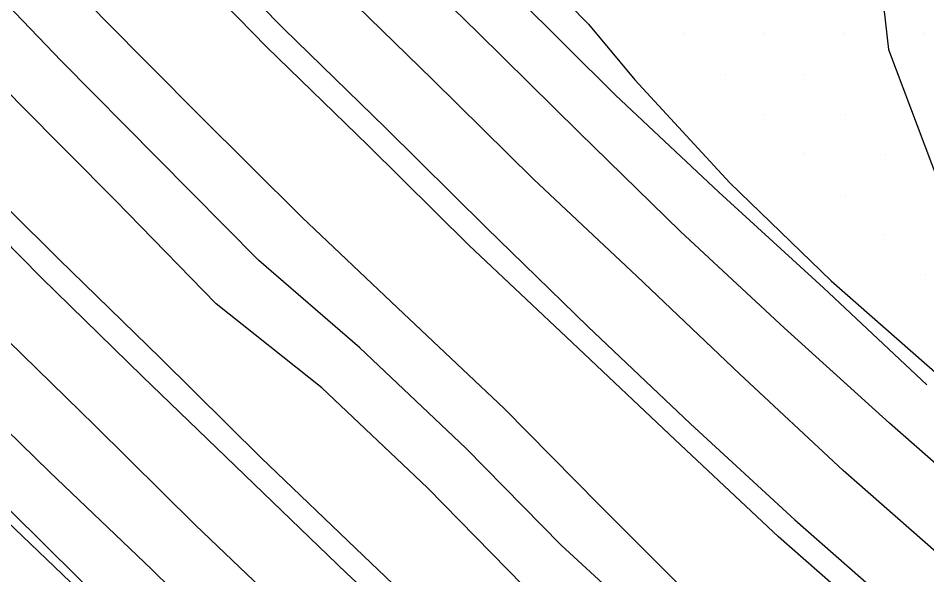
# Model space of a CAD drawing. Extents: x 1602514 to 1609837, y 863887 to 871157.
# Drawn here: x 1605715.1 to 1605875.4, y 866804.6 to 866902.8 of the extents above; entities that cross this region are included whole.
import ezdxf

# ---------------------------------------------------------------- set-up
doc = ezdxf.new("R2010")
doc.units = 0
for name, color, linetype in [('Survey-Centerline', 7, 'Continuous'), ('Survey-Edge of pavement', 7, 'Continuous'), ('Survey-Flow line', 7, 'Continuous'), ('Survey-Ridge Lines', 7, 'Continuous'), ('Survey-Safety', 7, 'Continuous'), ('Survey-Shoulders', 7, 'Continuous'), ('Survey-Spot dirt', 7, 'Continuous')]:
    doc.layers.add(name, color=color, linetype=linetype)

msp = doc.modelspace()

# ---------------------------------------------------------------- linework, layer by layer
at = {"layer": 'Survey-Centerline'}
for points in [[(1605879.5, 866693.25), (1605860.32, 866709.31), (1605838.21, 866728.46), (1605819.55, 866745.13), (1605801.04, 866761.96), (1605782.79, 866779.05), (1605764.5, 866796.1), (1605746.41, 866813.36), (1605728.64, 866830.93), (1605710.73, 866848.38), (1605693.01, 866866.01), (1605675.34, 866883.7), (1605658.23, 866901.96), (1605641.04, 866920.13), (1605621.35, 866941.26), (1605604.54, 866959.79), (1605587.71, 866978.29), (1605571.55, 866997.36), (1605555.15, 867016.23), (1605538.99, 867035.3), (1605523.05, 867054.56), (1605507.36, 867074.03)], [(1605879.5, 866693.25), (1605860.32, 866709.31), (1605838.21, 866728.46), (1605819.55, 866745.13), (1605801.04, 866761.96), (1605782.79, 866779.05), (1605764.5, 866796.1), (1605746.41, 866813.36), (1605728.64, 866830.93), (1605710.73, 866848.38), (1605693.01, 866866.01), (1605675.34, 866883.7), (1605658.23, 866901.96), (1605641.04, 866920.13), (1605621.35, 866941.26), (1605604.54, 866959.79), (1605587.71, 866978.29), (1605571.55, 866997.36), (1605555.15, 867016.23), (1605538.99, 867035.3), (1605523.05, 867054.56), (1605507.36, 867074.03)], [(1605879.46, 866806.46), (1605860.65, 866822.97), (1605842.4, 866840.07), (1605824.25, 866857.26), (1605806.03, 866874.38), (1605788.25, 866891.96), (1605770.35, 866909.4), (1605753, 866927.41), (1605735.25, 866945.02), (1605717.77, 866962.89), (1605700.71, 866981.21), (1605686.48, 866996.47), (1605669.68, 867015), (1605652.85, 867033.5), (1605636.48, 867052.4), (1605619.85, 867071.07)], [(1605879.46, 866806.46), (1605860.65, 866822.97), (1605842.4, 866840.07), (1605824.25, 866857.26), (1605806.03, 866874.38), (1605788.25, 866891.96), (1605770.35, 866909.4), (1605753, 866927.41), (1605735.25, 866945.02), (1605717.77, 866962.89), (1605700.71, 866981.21), (1605686.48, 866996.47), (1605669.68, 867015), (1605652.85, 867033.5), (1605636.48, 867052.4), (1605619.85, 867071.07)]]:
    msp.add_lwpolyline(points, dxfattribs=at)
at = {"layer": 'Survey-Edge of pavement'}
for points in [[(1605498.38, 867066.42), (1605514.15, 867047.02), (1605530.13, 867027.79), (1605546.29, 867008.72), (1605562.83, 866989.97), (1605579.2, 866971.07), (1605595.85, 866952.42), (1605612.66, 866933.9), (1605633.08, 866911.98), (1605650.27, 866893.81), (1605667.59, 866875.76), (1605685.1, 866857.91), (1605702.74, 866840.2), (1605720.65, 866822.76), (1605738.74, 866805.51), (1605756.57, 866787.98), (1605775.07, 866771.15), (1605793.32, 866754.05), (1605811.57, 866736.97), (1605830.04, 866720.1), (1605852.86, 866699.85), (1605871.9, 866683.62), (1605891.13, 866667.65)], [(1605498.38, 867066.42), (1605514.15, 867047.02), (1605530.13, 867027.79), (1605546.29, 867008.72), (1605562.83, 866989.97), (1605579.2, 866971.07), (1605595.85, 866952.42), (1605612.66, 866933.9), (1605633.08, 866911.98), (1605650.27, 866893.81), (1605667.59, 866875.76), (1605685.1, 866857.91), (1605702.74, 866840.2), (1605720.65, 866822.76), (1605738.74, 866805.51), (1605756.57, 866787.98), (1605775.07, 866771.15), (1605793.32, 866754.05), (1605811.57, 866736.97), (1605830.04, 866720.1), (1605852.86, 866699.85), (1605871.9, 866683.62), (1605891.13, 866667.65)], [(1605886.77, 866702.47), (1605867.73, 866718.7), (1605846.71, 866737.16), (1605828.21, 866754), (1605809.61, 866770.73), (1605791.36, 866787.82), (1605773.08, 866804.88), (1605755.06, 866822.21), (1605737.1, 866839.6), (1605719.2, 866857.04), (1605701.63, 866874.84), (1605684.05, 866892.61), (1605666.83, 866910.76), (1605649.54, 866928.83), (1605630.62, 866949.12), (1605613.82, 866967.65), (1605597.22, 866986.35), (1605580.85, 867005.24), (1605564.48, 867024.14), (1605548.29, 867043.19), (1605532.25, 867062.35)], [(1605886.77, 866702.47), (1605867.73, 866718.7), (1605846.71, 866737.16), (1605828.21, 866754), (1605809.61, 866770.73), (1605791.36, 866787.82), (1605773.08, 866804.88), (1605755.06, 866822.21), (1605737.1, 866839.6), (1605719.2, 866857.04), (1605701.63, 866874.84), (1605684.05, 866892.61), (1605666.83, 866910.76), (1605649.54, 866928.83), (1605630.62, 866949.12), (1605613.82, 866967.65), (1605597.22, 866986.35), (1605580.85, 867005.24), (1605564.48, 867024.14), (1605548.29, 867043.19), (1605532.25, 867062.35)], [(1605610.35, 867063.02), (1605626.89, 867044.27), (1605643.58, 867025.64), (1605660.41, 867007.14), (1605677.21, 866988.61), (1605692.22, 866972.51), (1605709.51, 866954.45), (1605727, 866936.57), (1605744.48, 866918.69), (1605762.01, 866900.87), (1605779.92, 866883.42), (1605797.69, 866865.85), (1605815.6, 866848.4), (1605833.75, 866831.21), (1605852.16, 866814.28), (1605870.97, 866797.76), (1605889.67, 866781.14)], [(1605610.35, 867063.02), (1605626.89, 867044.27), (1605643.58, 867025.64), (1605660.41, 867007.14), (1605677.21, 866988.61), (1605692.22, 866972.51), (1605709.51, 866954.45), (1605727, 866936.57), (1605744.48, 866918.69), (1605762.01, 866900.87), (1605779.92, 866883.42), (1605797.69, 866865.85), (1605815.6, 866848.4), (1605833.75, 866831.21), (1605852.16, 866814.28), (1605870.97, 866797.76), (1605889.67, 866781.14)], [(1605887.65, 866814.84), (1605868.84, 866831.36), (1605850.28, 866848.13), (1605831.95, 866865.14), (1605814.07, 866882.61), (1605796.29, 866900.19), (1605778.39, 866917.63), (1605760.85, 866935.45), (1605743.37, 866953.33), (1605725.89, 866971.21), (1605708.7, 866989.39), (1605695.2, 867003.86), (1605678.4, 867022.39), (1605661.57, 867040.89), (1605645.2, 867059.79)], [(1605887.65, 866814.84), (1605868.84, 866831.36), (1605850.28, 866848.13), (1605831.95, 866865.14), (1605814.07, 866882.61), (1605796.29, 866900.19), (1605778.39, 866917.63), (1605760.85, 866935.45), (1605743.37, 866953.33), (1605725.89, 866971.21), (1605708.7, 866989.39), (1605695.2, 867003.86), (1605678.4, 867022.39), (1605661.57, 867040.89), (1605645.2, 867059.79)]]:
    msp.add_lwpolyline(points, dxfattribs=at)
at = {"layer": 'Survey-Flow line'}
msp.add_lwpolyline([(1605979.43, 866666.13), (1605963.33, 866678.34), (1605944.94, 866693.43), (1605925.04, 866708.9), (1605906.02, 866724.46), (1605888, 866740.55), (1605865.17, 866760.69), (1605846.9, 866777.44), (1605828.58, 866793.63), (1605810.95, 866809.81), (1605794.09, 866826.95), (1605775.4, 866844.62), (1605757.62, 866860.04), (1605739.67, 866878.17), (1605722.8, 866895.17), (1605706.24, 866912.43), (1605688.17, 866930.62), (1605672.05, 866947.4), (1605650.86, 866970.14), (1605634.63, 866988.04), (1605618.53, 867007.56)], dxfattribs=at)
msp.add_lwpolyline([(1605979.43, 866666.13), (1605963.33, 866678.34), (1605944.94, 866693.43), (1605925.04, 866708.9), (1605906.02, 866724.46), (1605888, 866740.55), (1605865.17, 866760.69), (1605846.9, 866777.44), (1605828.58, 866793.63), (1605810.95, 866809.81), (1605794.09, 866826.95), (1605775.4, 866844.62), (1605757.62, 866860.04), (1605739.67, 866878.17), (1605722.8, 866895.17), (1605706.24, 866912.43), (1605688.17, 866930.62), (1605672.05, 866947.4), (1605650.86, 866970.14), (1605634.63, 866988.04), (1605618.53, 867007.56)], dxfattribs=at)
at = {"layer": 'Survey-Ridge Lines'}
for points in [[(1605522.31, 867231.04), (1605541.95, 867204.58), (1605565.9, 867172.72), (1605581.44, 867153.05), (1605597.86, 867134.14), (1605613.86, 867114.99), (1605621.79, 867105.2), (1605638.01, 867086.19), (1605653.49, 867066.69), (1605675.23, 867043.27), (1605695.38, 867020.3), (1605716.97, 866997.4), (1605742.84, 866970.29), (1605770.76, 866945.09), (1605788.47, 866927.59), (1605798.35, 866919.46), (1605815.74, 866901.7), (1605823.91, 866891.9), (1605840.68, 866873.71), (1605858.57, 866856.44), (1605877.33, 866839.9)], [(1605522.31, 867231.04), (1605541.95, 867204.58), (1605565.9, 867172.72), (1605581.44, 867153.05), (1605597.86, 867134.14), (1605613.86, 867114.99), (1605621.79, 867105.2), (1605638.01, 867086.19), (1605653.49, 867066.69), (1605675.23, 867043.27), (1605695.38, 867020.3), (1605716.97, 866997.4), (1605742.84, 866970.29), (1605770.76, 866945.09), (1605788.47, 866927.59), (1605798.35, 866919.46), (1605815.74, 866901.7), (1605823.91, 866891.9), (1605840.68, 866873.71), (1605858.57, 866856.44), (1605877.33, 866839.9)], [(1605882.25, 866733.82), (1605859.32, 866754.06), (1605841.23, 866771.07), (1605822.72, 866787.16), (1605804.26, 866802.67), (1605787.34, 866819.95), (1605768.72, 866837.55), (1605750.06, 866852.41), (1605732.31, 866870.62), (1605715.31, 866887.75), (1605698.63, 866905.13), (1605680.78, 866923.4), (1605664.42, 866940.35), (1605643.25, 866963.06), (1605626.93, 866981.06), (1605610.62, 866999.39), (1605594.74, 867017.73), (1605577.86, 867036.87), (1605562.39, 867055.13), (1605545.79, 867074.43)], [(1605882.25, 866733.82), (1605859.32, 866754.06), (1605841.23, 866771.07), (1605822.72, 866787.16), (1605804.26, 866802.67), (1605787.34, 866819.95), (1605768.72, 866837.55), (1605750.06, 866852.41), (1605732.31, 866870.62), (1605715.31, 866887.75), (1605698.63, 866905.13), (1605680.78, 866923.4), (1605664.42, 866940.35), (1605643.25, 866963.06), (1605626.93, 866981.06), (1605610.62, 866999.39), (1605594.74, 867017.73), (1605577.86, 867036.87), (1605562.39, 867055.13), (1605545.79, 867074.43)], [(1605893.73, 866747.28), (1605871.02, 866767.32), (1605852.57, 866783.83), (1605834.43, 866800.11), (1605817.64, 866816.96), (1605800.85, 866833.96), (1605782.08, 866851.69), (1605765.18, 866867.69), (1605747.02, 866885.73), (1605730.28, 866902.61), (1605713.84, 866919.74), (1605695.55, 866937.84), (1605679.67, 866954.47), (1605658.46, 866977.23), (1605642.33, 866995.02), (1605626.14, 867013.21), (1605610.45, 867031.33), (1605593.44, 867050.62), (1605578.25, 867068.57)], [(1605893.73, 866747.28), (1605871.02, 866767.32), (1605852.57, 866783.83), (1605834.43, 866800.11), (1605817.64, 866816.96), (1605800.85, 866833.96), (1605782.08, 866851.69), (1605765.18, 866867.69), (1605747.02, 866885.73), (1605730.28, 866902.61), (1605713.84, 866919.74), (1605695.55, 866937.84), (1605679.67, 866954.47), (1605658.46, 866977.23), (1605642.33, 866995.02), (1605626.14, 867013.21), (1605610.45, 867031.33), (1605593.44, 867050.62), (1605578.25, 867068.57)], [(1605818.63, 866975.54), (1605823.32, 866967.9), (1605825.51, 866961.77), (1605840.26, 866955.79), (1605850.81, 866933.34), (1605862.85, 866922.95), (1605867.04, 866911.76), (1605868.64, 866897.22), (1605877.58, 866873.57), (1605886.18, 866848.24), (1605890.31, 866842.46), (1605894.02, 866838.78), (1605901.86, 866826.21), (1605920.99, 866810.31), (1605944.09, 866790.84), (1605952.92, 866781.95), (1605963.14, 866774.35), (1605981.91, 866758.56), (1605996.42, 866746.17), (1606011.08, 866735.4), (1606019.62, 866726.59)], [(1605818.63, 866975.54), (1605823.32, 866967.9), (1605825.51, 866961.77), (1605840.26, 866955.79), (1605850.81, 866933.34), (1605862.85, 866922.95), (1605867.04, 866911.76), (1605868.64, 866897.22), (1605877.58, 866873.57), (1605886.18, 866848.24), (1605890.31, 866842.46), (1605894.02, 866838.78), (1605901.86, 866826.21), (1605920.99, 866810.31), (1605944.09, 866790.84), (1605952.92, 866781.95), (1605963.14, 866774.35), (1605981.91, 866758.56), (1605996.42, 866746.17), (1606011.08, 866735.4), (1606019.62, 866726.59)]]:
    msp.add_lwpolyline(points, dxfattribs=at)
at = {"layer": 'Survey-Safety'}
msp.add_lwpolyline([(1606354.02, 866337.22), (1606267.39, 866387.13), (1606093.69, 866498.43), (1606027.43, 866545.67), (1605953.09, 866602.06), (1605875.34, 866665), (1605783.15, 866747), (1605696.27, 866830.14), (1605609.58, 866919.6), (1605546.56, 866989.12), (1605512.84, 867028.67)], dxfattribs=at)
msp.add_lwpolyline([(1606354.02, 866337.22), (1606267.39, 866387.13), (1606093.69, 866498.43), (1606027.43, 866545.67), (1605953.09, 866602.06), (1605875.34, 866665), (1605783.15, 866747), (1605696.27, 866830.14), (1605609.58, 866919.6), (1605546.56, 866989.12), (1605512.84, 867028.67)], dxfattribs=at)
at = {"layer": 'Survey-Shoulders'}
for points in [[(1605875.43, 866838.1), (1605857.18, 866855.19), (1605838.71, 866872.06), (1605820.49, 866889.18), (1605802.79, 866906.84), (1605784.88, 866924.28), (1605767.14, 866941.88), (1605749.39, 866959.49), (1605732.2, 866977.67), (1605714.99, 866995.82), (1605702.06, 867009.68), (1605685.26, 867028.2), (1605668.43, 867046.71), (1605652.09, 867065.63)], [(1605875.43, 866838.1), (1605857.18, 866855.19), (1605838.71, 866872.06), (1605820.49, 866889.18), (1605802.79, 866906.84), (1605784.88, 866924.28), (1605767.14, 866941.88), (1605749.39, 866959.49), (1605732.2, 866977.67), (1605714.99, 866995.82), (1605702.06, 867009.68), (1605685.26, 867028.2), (1605668.43, 867046.71), (1605652.09, 867065.63)], [(1605889.17, 866705.51), (1605870.14, 866721.74), (1605849.51, 866740.03), (1605830.81, 866756.66), (1605812.41, 866773.59), (1605794.16, 866790.69), (1605776.06, 866807.93), (1605758.02, 866825.24), (1605740.25, 866842.82), (1605722.34, 866860.26), (1605704.59, 866877.86), (1605687.08, 866895.71), (1605669.6, 866913.59), (1605652.47, 866931.82), (1605633.82, 866951.83), (1605617.01, 866970.36), (1605600.41, 866989.06), (1605584.05, 867007.95), (1605567.62, 867026.8), (1605551.46, 867045.87), (1605535.3, 867064.94)], [(1605889.17, 866705.51), (1605870.14, 866721.74), (1605849.51, 866740.03), (1605830.81, 866756.66), (1605812.41, 866773.59), (1605794.16, 866790.69), (1605776.06, 866807.93), (1605758.02, 866825.24), (1605740.25, 866842.82), (1605722.34, 866860.26), (1605704.59, 866877.86), (1605687.08, 866895.71), (1605669.6, 866913.59), (1605652.47, 866931.82), (1605633.82, 866951.83), (1605617.01, 866970.36), (1605600.41, 866989.06), (1605584.05, 867007.95), (1605567.62, 867026.8), (1605551.46, 867045.87), (1605535.3, 867064.94)], [(1605885.22, 866660.16), (1605865.97, 866676.12), (1605846.94, 866692.35), (1605823.3, 866713.2), (1605804.59, 866729.82), (1605786.05, 866746.61), (1605767.8, 866763.71), (1605749.81, 866781.06), (1605731.63, 866798.23), (1605713.86, 866815.81), (1605695.95, 866833.25), (1605678.34, 866850.99), (1605661.01, 866869.03), (1605643.53, 866886.91), (1605626.53, 866905.28), (1605605.51, 866927.83), (1605588.7, 866946.36), (1605572.08, 866965.04), (1605555.71, 866983.93), (1605539.17, 867002.68), (1605523, 867021.75), (1605506.7, 867040.7), (1605491.11, 867060.25)], [(1605885.22, 866660.16), (1605865.97, 866676.12), (1605846.94, 866692.35), (1605823.3, 866713.2), (1605804.59, 866729.82), (1605786.05, 866746.61), (1605767.8, 866763.71), (1605749.81, 866781.06), (1605731.63, 866798.23), (1605713.86, 866815.81), (1605695.95, 866833.25), (1605678.34, 866850.99), (1605661.01, 866869.03), (1605643.53, 866886.91), (1605626.53, 866905.28), (1605605.51, 866927.83), (1605588.7, 866946.36), (1605572.08, 866965.04), (1605555.71, 866983.93), (1605539.17, 867002.68), (1605523, 867021.75), (1605506.7, 867040.7), (1605491.11, 867060.25)], [(1605886.76, 866778.16), (1605868.06, 866794.79), (1605849.25, 866811.3), (1605831, 866828.4), (1605812.85, 866845.59), (1605794.63, 866862.71), (1605776.85, 866880.29), (1605758.94, 866897.73), (1605741.49, 866915.64), (1605723.75, 866933.24), (1605706.27, 866951.12), (1605689.21, 866969.44), (1605673.93, 866985.83), (1605657.12, 867004.36), (1605640.29, 867022.86), (1605623.93, 867041.76), (1605606.63, 867059.86)], [(1605886.76, 866778.16), (1605868.06, 866794.79), (1605849.25, 866811.3), (1605831, 866828.4), (1605812.85, 866845.59), (1605794.63, 866862.71), (1605776.85, 866880.29), (1605758.94, 866897.73), (1605741.49, 866915.64), (1605723.75, 866933.24), (1605706.27, 866951.12), (1605689.21, 866969.44), (1605673.93, 866985.83), (1605657.12, 867004.36), (1605640.29, 867022.86), (1605623.93, 867041.76), (1605606.63, 867059.86)]]:
    msp.add_lwpolyline(points, dxfattribs=at)
at = {"layer": 'Survey-Spot dirt'}
for p, q in [((1605832.67, 866900.06), (1605832.67, 866900.06)), ((1605832.67, 866900.06), (1605832.67, 866900.06)), ((1605846.73, 866900.07), (1605846.73, 866900.07)), ((1605846.73, 866900.07), (1605846.73, 866900.07)), ((1605860.94, 866900.06), (1605860.94, 866900.06)), ((1605860.94, 866900.06), (1605860.94, 866900.06)), ((1605875.04, 866900.02), (1605875.04, 866900.02)), ((1605875.04, 866900.02), (1605875.04, 866900.02)), ((1605839.82, 866892.85), (1605839.82, 866892.85)), ((1605839.82, 866892.85), (1605839.82, 866892.85)), ((1605853.91, 866892.82), (1605853.91, 866892.82)), ((1605853.91, 866892.82), (1605853.91, 866892.82)), ((1605846.82, 866885.83), (1605846.82, 866885.83)), ((1605846.82, 866885.83), (1605846.82, 866885.83)), ((1605861.01, 866885.77), (1605861.01, 866885.77)), ((1605861.01, 866885.77), (1605861.01, 866885.77)), ((1605853.77, 866878.84), (1605853.77, 866878.84)), ((1605853.77, 866878.84), (1605853.77, 866878.84)), ((1605868.05, 866878.78), (1605868.05, 866878.78)), ((1605868.05, 866878.78), (1605868.05, 866878.78)), ((1605861.02, 866871.54), (1605861.02, 866871.54)), ((1605861.02, 866871.54), (1605861.02, 866871.54)), ((1605868.03, 866864.64), (1605868.03, 866864.64)), ((1605868.03, 866864.64), (1605868.03, 866864.64)), ((1605875.12, 866857.57), (1605875.12, 866857.57)), ((1605875.12, 866857.57), (1605875.12, 866857.57))]:
    msp.add_line(p, q, dxfattribs=at)

doc.saveas('drawing.dxf')
